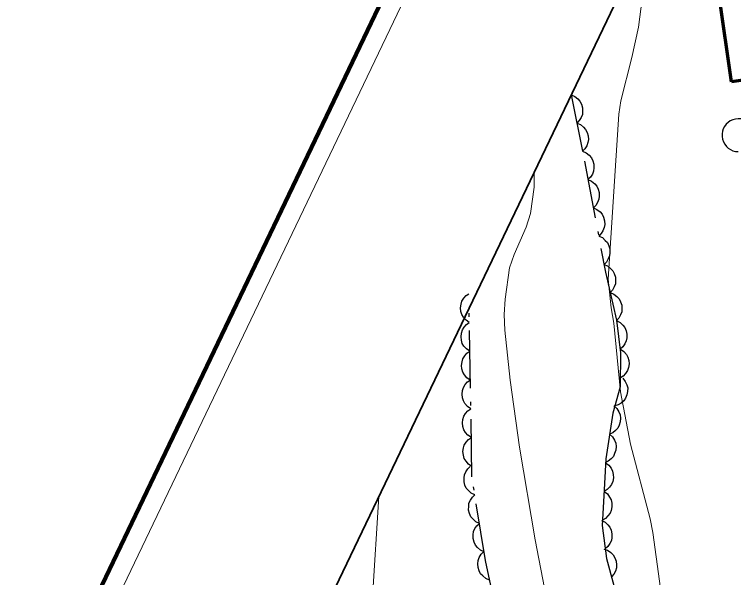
# Model space of a CAD drawing. Extents: x 355726 to 357533, y 5103782 to 5105258.
# Drawn here: x 355859.41 to 355896.86, y 5104753.79 to 5104783.13 of the extents above; entities that cross this region are included whole.
import ezdxf

# ---------------------------------------------------------------- set-up
doc = ezdxf.new("R2010")
doc.units = 0
doc.header["$LTSCALE"] = 0.6
doc.linetypes.add('DOT_DASHED', pattern=[7.7, 5, -1.2, 0.3, -1.2])
doc.linetypes.add('LONG_DASHED', pattern=[7.5, 6, -1.5])
for name, color, linetype, lineweight in [('2', 7, 'LONG_DASHED', 13), ('31', 7, 'Continuous', 35), ('44', 7, 'Continuous', 25), ('60', 7, 'Continuous', 13)]:
    doc.layers.add(name, color=color, linetype=linetype, lineweight=lineweight)

msp = doc.modelspace()

# ---------------------------------------------------------------- linework, layer by layer
at = {"layer": '2', "linetype": 'Continuous'}
for points in [[(355892.1, 5104783.96), (355891.92, 5104782.47), (355891.57, 5104780.88), (355890.99, 5104778.63), (355890.89, 5104777.93), (355890.33, 5104769.34), (355890.49, 5104767.84), (355890.63, 5104767.05), (355890.98, 5104763.46), (355891.5, 5104760.74), (355892.52, 5104756.84), (355892.66, 5104756.13), (355893.23, 5104751.95)], [(355886.47, 5104774.88), (355886.48, 5104774.13), (355886.29, 5104772.76), (355886.06, 5104772.05), (355885.44, 5104770.63), (355885.2, 5104769.92), (355884.96, 5104768.3), (355884.92, 5104767.49), (355884.95, 5104766.68), (355885.23, 5104764.08), (355885.71, 5104760.58), (355886.53, 5104755.75), (355887.32, 5104751.71)], [(355878.39, 5104758.01), (355878.06, 5104752.76), (355876.96, 5104742.66), (355876.94, 5104741.79), (355877.08, 5104739.3), (355877.05, 5104738.43), (355876.93, 5104737.57), (355876.67, 5104736.72), (355876.26, 5104735.88), (355873.93, 5104731.91), (355872.24, 5104728.79), (355871.6, 5104727.4), (355871.22, 5104726.36), (355870.65, 5104725.23), (355870.49, 5104724.94)]]:
    msp.add_lwpolyline(points, dxfattribs=at)
at = {"layer": '31', "lineweight": 70}
msp.add_lwpolyline([(355896.76, 5104779.62), (355896.11, 5104784.11), (355894.57, 5104783.88), (355893.78, 5104789.34), (355904.55, 5104790.91), (355905.22, 5104786.3), (355906.85, 5104786.54), (355907.38, 5104782.86), (355905.96, 5104782.65), (355906.2, 5104780.99), (355896.76, 5104779.62)], close=True, dxfattribs=at)
at = {"layer": '44', "linetype": 'DOT_DASHED'}
for points in [[(355888.4, 5104778.94), (355889.1, 5104775.48), (355890.19, 5104769.71), (355890.76, 5104767.2), (355890.98, 5104765.49), (355890.96, 5104763.72), (355890.57, 5104762.35), (355890.21, 5104759.97), (355890.11, 5104758.04), (355890.02, 5104756.5), (355890.24, 5104754.79), (355890.63, 5104753.38)], [(355885.31, 5104748.34), (355883.94, 5104754.67), (355883.24, 5104759.04), (355883.09, 5104767.85), (355883.09, 5104767.86)]]:
    msp.add_lwpolyline(points, dxfattribs=at)
at = {"layer": '44'}
for points in [[(355888.4, 5104778.94), (355888.59, 5104778.86), (355888.75, 5104778.73), (355888.86, 5104778.61), (355888.94, 5104778.45), (355888.99, 5104778.27), (355889, 5104778.08), (355888.99, 5104777.92), (355888.92, 5104777.76), (355888.82, 5104777.6), (355888.7, 5104777.47)], [(355888.7, 5104777.47), (355888.89, 5104777.39), (355889.05, 5104777.26), (355889.16, 5104777.14), (355889.24, 5104776.98), (355889.29, 5104776.8), (355889.3, 5104776.61), (355889.28, 5104776.45), (355889.22, 5104776.29), (355889.12, 5104776.13), (355888.99, 5104776)], [(355889, 5104776), (355889.19, 5104775.92), (355889.35, 5104775.79), (355889.46, 5104775.66), (355889.53, 5104775.51), (355889.58, 5104775.33), (355889.59, 5104775.14), (355889.57, 5104774.97), (355889.51, 5104774.81), (355889.41, 5104774.65), (355889.28, 5104774.53)], [(355889.28, 5104774.53), (355889.47, 5104774.44), (355889.63, 5104774.31), (355889.74, 5104774.19), (355889.81, 5104774.03), (355889.86, 5104773.85), (355889.87, 5104773.66), (355889.85, 5104773.5), (355889.78, 5104773.34), (355889.69, 5104773.18), (355889.56, 5104773.05)], [(355889.56, 5104773.05), (355889.75, 5104772.97), (355889.91, 5104772.84), (355890.02, 5104772.72), (355890.09, 5104772.56), (355890.14, 5104772.38), (355890.15, 5104772.19), (355890.13, 5104772.03), (355890.06, 5104771.86), (355889.96, 5104771.71), (355889.84, 5104771.58)], [(355889.84, 5104771.58), (355890.03, 5104771.5), (355890.18, 5104771.36), (355890.29, 5104771.24), (355890.37, 5104771.08), (355890.42, 5104770.91), (355890.42, 5104770.71), (355890.41, 5104770.55), (355890.34, 5104770.39), (355890.24, 5104770.23), (355890.12, 5104770.11)], [(355890.1, 5104770.1), (355890.3, 5104770.03), (355890.46, 5104769.9), (355890.57, 5104769.78), (355890.65, 5104769.63), (355890.71, 5104769.45), (355890.72, 5104769.26), (355890.71, 5104769.1), (355890.65, 5104768.93), (355890.56, 5104768.77), (355890.43, 5104768.64)], [(355883.1, 5104767.08), (355882.93, 5104767.2), (355882.8, 5104767.35), (355882.71, 5104767.49), (355882.66, 5104767.66), (355882.64, 5104767.84), (355882.67, 5104768.03), (355882.71, 5104768.19), (355882.81, 5104768.34), (355882.93, 5104768.48), (355883.08, 5104768.58)], [(355890.43, 5104768.64), (355890.63, 5104768.56), (355890.79, 5104768.44), (355890.9, 5104768.32), (355890.98, 5104768.16), (355891.04, 5104767.99), (355891.05, 5104767.8), (355891.04, 5104767.63), (355890.98, 5104767.47), (355890.89, 5104767.31), (355890.77, 5104767.18)], [(355883.13, 5104765.58), (355882.95, 5104765.7), (355882.82, 5104765.85), (355882.73, 5104765.99), (355882.69, 5104766.16), (355882.67, 5104766.34), (355882.7, 5104766.53), (355882.74, 5104766.69), (355882.83, 5104766.84), (355882.96, 5104766.98), (355883.1, 5104767.08)], [(355890.76, 5104767.18), (355890.95, 5104767.08), (355891.1, 5104766.94), (355891.2, 5104766.81), (355891.27, 5104766.65), (355891.31, 5104766.47), (355891.3, 5104766.28), (355891.27, 5104766.12), (355891.2, 5104765.96), (355891.09, 5104765.81), (355890.95, 5104765.69)], [(355883.15, 5104764.08), (355882.98, 5104764.2), (355882.85, 5104764.35), (355882.76, 5104764.49), (355882.71, 5104764.66), (355882.69, 5104764.84), (355882.72, 5104765.03), (355882.76, 5104765.19), (355882.86, 5104765.34), (355882.98, 5104765.48), (355883.13, 5104765.58)], [(355890.98, 5104765.69), (355891.15, 5104765.57), (355891.28, 5104765.41), (355891.36, 5104765.27), (355891.41, 5104765.1), (355891.42, 5104764.92), (355891.39, 5104764.73), (355891.34, 5104764.57), (355891.24, 5104764.42), (355891.12, 5104764.29), (355890.97, 5104764.19)], [(355883.18, 5104762.58), (355883, 5104762.7), (355882.87, 5104762.85), (355882.79, 5104762.99), (355882.74, 5104763.16), (355882.72, 5104763.35), (355882.75, 5104763.53), (355882.79, 5104763.69), (355882.88, 5104763.84), (355883.01, 5104763.98), (355883.15, 5104764.08)], [(355891.09, 5104764.17), (355891.22, 5104764.01), (355891.3, 5104763.83), (355891.35, 5104763.67), (355891.34, 5104763.49), (355891.31, 5104763.31), (355891.23, 5104763.14), (355891.14, 5104763), (355891.01, 5104762.88), (355890.85, 5104762.79), (355890.68, 5104762.73)], [(355883.21, 5104761.08), (355883.03, 5104761.2), (355882.9, 5104761.35), (355882.81, 5104761.49), (355882.76, 5104761.66), (355882.74, 5104761.85), (355882.77, 5104762.03), (355882.81, 5104762.19), (355882.91, 5104762.34), (355883.03, 5104762.48), (355883.18, 5104762.58)], [(355890.63, 5104762.74), (355890.78, 5104762.6), (355890.89, 5104762.42), (355890.95, 5104762.27), (355890.97, 5104762.1), (355890.96, 5104761.91), (355890.9, 5104761.73), (355890.83, 5104761.58), (355890.71, 5104761.45), (355890.57, 5104761.33), (355890.4, 5104761.26)], [(355883.23, 5104759.58), (355883.06, 5104759.7), (355882.93, 5104759.85), (355882.84, 5104759.99), (355882.79, 5104760.16), (355882.77, 5104760.35), (355882.8, 5104760.54), (355882.84, 5104760.69), (355882.93, 5104760.84), (355883.06, 5104760.98), (355883.21, 5104761.08)], [(355890.4, 5104761.26), (355890.56, 5104761.12), (355890.66, 5104760.94), (355890.73, 5104760.79), (355890.74, 5104760.61), (355890.73, 5104760.43), (355890.67, 5104760.25), (355890.61, 5104760.1), (355890.49, 5104759.97), (355890.34, 5104759.85), (355890.18, 5104759.77)], [(355883.39, 5104758.1), (355883.2, 5104758.18), (355883.05, 5104758.32), (355882.94, 5104758.44), (355882.87, 5104758.61), (355882.83, 5104758.78), (355882.83, 5104758.98), (355882.85, 5104759.14), (355882.92, 5104759.3), (355883.02, 5104759.45), (355883.15, 5104759.58)], [(355890.2, 5104759.77), (355890.37, 5104759.65), (355890.49, 5104759.48), (355890.56, 5104759.34), (355890.6, 5104759.16), (355890.61, 5104758.98), (355890.57, 5104758.79), (355890.51, 5104758.64), (355890.41, 5104758.5), (355890.28, 5104758.37), (355890.12, 5104758.27)], [(355883.63, 5104756.61), (355883.44, 5104756.7), (355883.29, 5104756.84), (355883.18, 5104756.96), (355883.11, 5104757.12), (355883.06, 5104757.3), (355883.07, 5104757.5), (355883.08, 5104757.66), (355883.16, 5104757.82), (355883.26, 5104757.97), (355883.39, 5104758.1)], [(355890.12, 5104758.27), (355890.29, 5104758.15), (355890.41, 5104757.98), (355890.49, 5104757.84), (355890.52, 5104757.66), (355890.53, 5104757.48), (355890.48, 5104757.29), (355890.43, 5104757.14), (355890.32, 5104757), (355890.19, 5104756.87), (355890.04, 5104756.78)], [(355883.87, 5104755.13), (355883.68, 5104755.22), (355883.53, 5104755.36), (355883.42, 5104755.48), (355883.35, 5104755.64), (355883.3, 5104755.82), (355883.3, 5104756.01), (355883.32, 5104756.18), (355883.39, 5104756.34), (355883.5, 5104756.49), (355883.63, 5104756.61)], [(355889.98, 5104756.77), (355890.17, 5104756.68), (355890.32, 5104756.54), (355890.42, 5104756.41), (355890.49, 5104756.25), (355890.53, 5104756.07), (355890.52, 5104755.88), (355890.5, 5104755.72), (355890.42, 5104755.56), (355890.31, 5104755.41), (355890.18, 5104755.29)], [(355884.16, 5104753.66), (355883.96, 5104753.74), (355883.81, 5104753.87), (355883.69, 5104753.99), (355883.61, 5104754.14), (355883.56, 5104754.32), (355883.55, 5104754.51), (355883.56, 5104754.67), (355883.62, 5104754.84), (355883.72, 5104755), (355883.84, 5104755.13)], [(355890.11, 5104755.27), (355890.3, 5104755.21), (355890.47, 5104755.09), (355890.59, 5104754.98), (355890.68, 5104754.82), (355890.74, 5104754.65), (355890.76, 5104754.46), (355890.76, 5104754.3), (355890.71, 5104754.13), (355890.62, 5104753.96), (355890.51, 5104753.83)]]:
    msp.add_lwpolyline(points, dxfattribs=at)
msp.add_arc((355897.112, 5104776.839), 0.854, 44.1154, 269.804, dxfattribs=at)
at = {"layer": '60', "lineweight": 158}
msp.add_lwpolyline([(355725.74, 5104464.62), (357152.72, 5103781.6), (357532.66, 5104575.38), (356105.68, 5105258.4)], close=True, dxfattribs=at)
at = {"layer": '60'}
msp.add_lwpolyline([(355727.1, 5104465.08), (357152.24, 5103782.93), (357531.32, 5104574.91), (356106.18, 5105257.06)], close=True, dxfattribs=at)
at = {"layer": '60', "lineweight": 35}
msp.add_lwpolyline([(355740.43, 5104469.78), (356913.03, 5103908.53), (357283.46, 5104682.46), (356110.86, 5105243.71)], close=True, dxfattribs=at)

doc.saveas('drawing.dxf')
